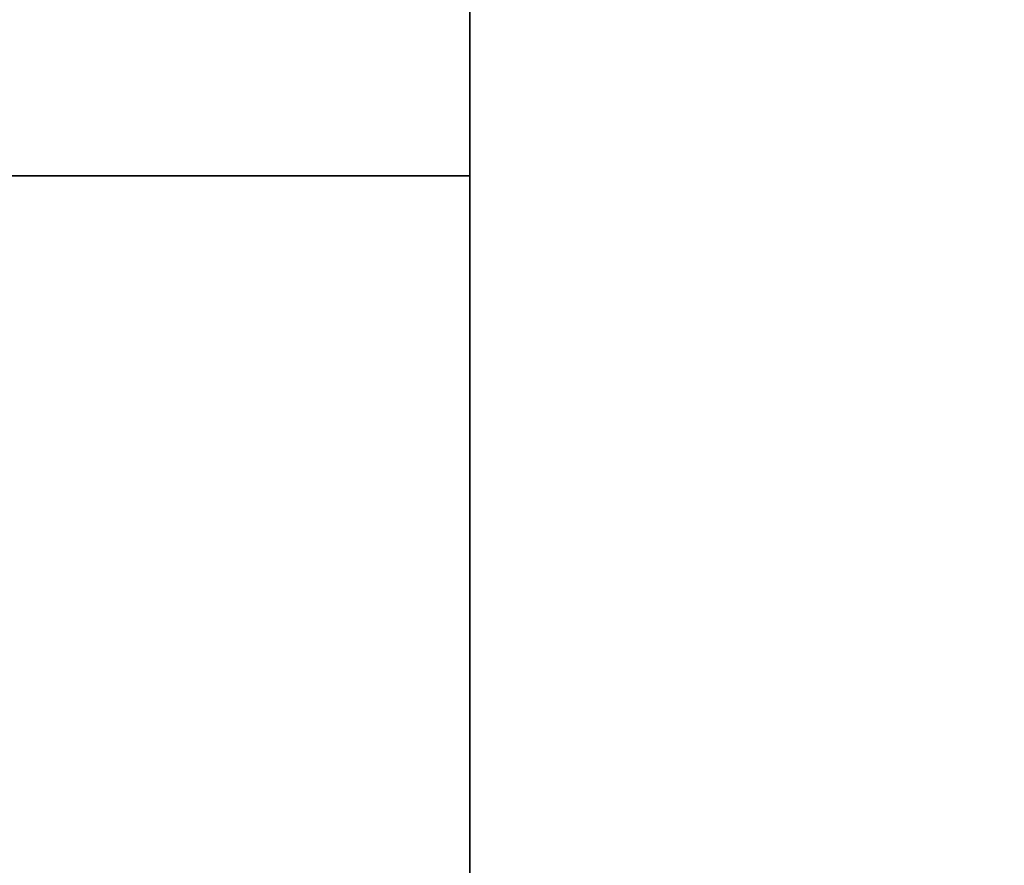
# Model space of a CAD drawing. Extents: x -1299 to -1246.9, y 2743.7 to 2747.9.
# Tile 431 of 656: x -1257.0783 to -1257.0081, y 2747.7333 to 2747.7936. Entities that reach past the tile are written whole.
import ezdxf

# ---------------------------------------------------------------- set-up
doc = ezdxf.new("R2010")
doc.units = 0
doc.header["$LTSCALE"] = 150
doc.header["$MEASUREMENT"] = 0
doc.layers.add('3DFACE_SHAPE', color=7, linetype='CONTINUOUS')

msp = doc.modelspace()

# ---------------------------------------------------------------- linework, layer by layer
at = {"layer": '3DFACE_SHAPE', "color": 13}
for points, invisible_edges in [([(-1260.944219, 2747.782449, 0.206), (-1257.046219, 2747.782449, 0.206), (-1260.944219, 2747.884449, 0.206)], 2), ([(-1257.046219, 2747.782449, 0.206), (-1257.046219, 2747.884449, 0.206), (-1260.944219, 2747.884449, 0.206)], 12), ([(-1260.944219, 2747.884449), (-1257.046219, 2747.884449), (-1260.944219, 2747.782449)], 2), ([(-1257.046219, 2747.884449), (-1257.046219, 2747.782449), (-1260.944219, 2747.782449)], 12), ([(-1257.046219, 2747.782449, 0.206), (-1257.046219, 2747.836549, 0.198), (-1257.046219, 2747.884449, 0.206)], 3), ([(-1257.046219, 2747.884449), (-1257.046219, 2747.830349, 0.008), (-1257.046219, 2747.782449)], 3), ([(-1257.046219, 2747.884449, 0.206), (-1257.046219, 2746.946449, 0.206), (-1256.944219, 2747.884449, 0.206)], 2), ([(-1257.046219, 2746.946449, 0.206), (-1256.944219, 2746.946449, 0.206), (-1256.944219, 2747.884449, 0.206)], 12), ([(-1257.046219, 2747.884449, 0.198), (-1257.046219, 2746.946449, 0.198), (-1257.046219, 2747.884449, 0.206)], 2), ([(-1257.046219, 2746.946449, 0.198), (-1257.046219, 2746.946449, 0.206), (-1257.046219, 2747.884449, 0.206)], 12), ([(-1256.998319, 2747.884449, 0.198), (-1256.998319, 2746.946449, 0.198), (-1257.046219, 2747.884449, 0.198)], 2), ([(-1256.998319, 2746.946449, 0.198), (-1257.046219, 2746.946449, 0.198), (-1257.046219, 2747.884449, 0.198)], 12), ([(-1257.046219, 2747.884449, 0.008), (-1257.046219, 2746.946449, 0.008), (-1256.998319, 2747.884449, 0.008)], 2), ([(-1257.046219, 2746.946449, 0.008), (-1256.998319, 2746.946449, 0.008), (-1256.998319, 2747.884449, 0.008)], 12), ([(-1257.046219, 2747.884449), (-1257.046219, 2746.946449), (-1257.046219, 2747.884449, 0.008)], 2), ([(-1257.046219, 2746.946449), (-1257.046219, 2746.946449, 0.008), (-1257.046219, 2747.884449, 0.008)], 12), ([(-1256.944219, 2747.884449), (-1256.944219, 2746.946449), (-1257.046219, 2747.884449)], 2), ([(-1256.944219, 2746.946449), (-1257.046219, 2746.946449), (-1257.046219, 2747.884449)], 12), ([(-1257.046219, 2747.830349, 0.198), (-1257.046219, 2747.836549, 0.198), (-1257.046219, 2747.782449, 0.206)], 14), ([(-1260.944219, 2747.830349, 0.198), (-1257.046219, 2747.830349, 0.198), (-1260.944219, 2747.782449, 0.198)], 2), ([(-1257.046219, 2747.830349, 0.198), (-1257.046219, 2747.782449, 0.198), (-1260.944219, 2747.782449, 0.198)], 12), ([(-1260.944219, 2747.782449, 0.008), (-1257.046219, 2747.782449, 0.008), (-1260.944219, 2747.830349, 0.008)], 2), ([(-1257.046219, 2747.782449, 0.008), (-1257.046219, 2747.830349, 0.008), (-1260.944219, 2747.830349, 0.008)], 12), ([(-1257.046219, 2747.782449, 0.198), (-1257.046219, 2747.830349, 0.198), (-1257.046219, 2747.782449, 0.206)], 2), ([(-1257.046219, 2747.830349, 0.008), (-1257.046219, 2747.782449, 0.008), (-1257.046219, 2747.782449)], 12), ([(-1260.944219, 2747.782449, 0.198), (-1257.046219, 2747.782449, 0.198), (-1260.944219, 2747.782449, 0.206)], 2), ([(-1257.046219, 2747.782449, 0.198), (-1257.046219, 2747.782449, 0.206), (-1260.944219, 2747.782449, 0.206)], 12), ([(-1260.944219, 2747.782449), (-1257.046219, 2747.782449), (-1260.944219, 2747.782449, 0.008)], 2), ([(-1257.046219, 2747.782449), (-1257.046219, 2747.782449, 0.008), (-1260.944219, 2747.782449, 0.008)], 12)]:
    msp.add_3dface(points, dxfattribs=dict(at, invisible_edges=invisible_edges))

doc.saveas('drawing.dxf')
